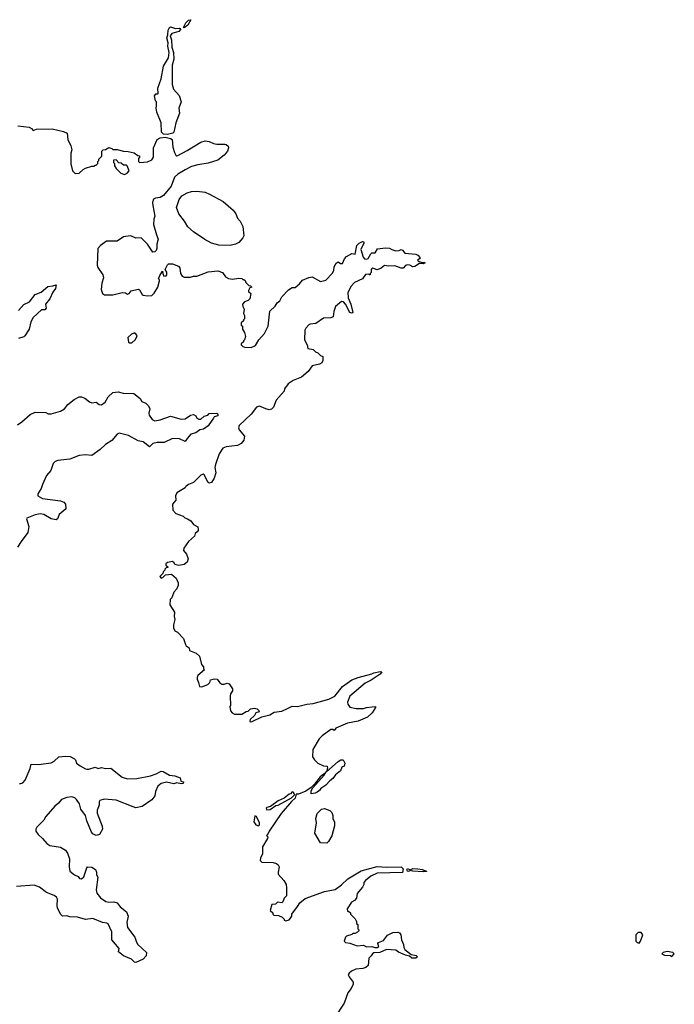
# Model space of a CAD drawing. Extents: x 2240384 to 2404287, y 351326 to 526670.
# Tile 307 of 309: x 2367766 to 2374010, y 492593 to 501988. Entities that reach past the tile are written whole.
import ezdxf

# ---------------------------------------------------------------- set-up
doc = ezdxf.new("R2010")
doc.units = 0

msp = doc.modelspace()

# ---------------------------------------------------------------- linework, layer by layer
at = {"layer": '0CON20XD'}
for points in [[(2369335, 501912), (2369327.5, 501915), (2369350.7, 501959.3), (2369375, 501982.5), (2369398.3, 501988.3), (2369371.2, 501935), (2369335, 501912)], [(2369175, 500893.8), (2369136.7, 500896.7), (2369117.8, 500915), (2369114.4, 501005), (2369073.8, 501105), (2369067.5, 501145), (2369072.5, 501165), (2369070, 501205), (2369063, 501213), (2369053, 501263), (2369065, 501280), (2369085, 501280), (2369087.5, 501285), (2369083.3, 501335), (2369116.9, 501425), (2369136.9, 501545), (2369186.4, 501625), (2369192.3, 501675), (2369177.8, 501735), (2369183.2, 501766.8), (2369171.1, 501815), (2369180, 501845), (2369181.9, 501888.1), (2369195, 501913.3), (2369205, 501920), (2369253.5, 501903.5), (2369288.1, 501908.1), (2369296.7, 501905), (2369299.2, 501895), (2369283.3, 501875), (2369217.5, 501855), (2369202.5, 501835), (2369214.2, 501795), (2369216.4, 501726.4), (2369231.8, 501675), (2369237.6, 501612.4), (2369222.1, 501555), (2369220.5, 501369.5), (2369231.9, 501325), (2369286.7, 501265), (2369306.2, 501205), (2369284, 501145), (2369291.2, 501095), (2369254.2, 501005), (2369235.8, 500915), (2369225.4, 500904.6), (2369175, 500893.8)], [(2367750, 500975), (2367855, 500962.5), (2367879.3, 500949.3), (2367895, 500930), (2367925, 500942.5), (2368075, 500945.8), (2368182.7, 500922.7), (2368217.5, 500905), (2368226.7, 500845), (2368253.3, 500785), (2368262.5, 500745), (2368253.3, 500715), (2368253.6, 500613.6), (2368270, 500545), (2368295, 500520), (2368335, 500522.5), (2368370.7, 500559.3), (2368395, 500572.5), (2368455, 500590), (2368475, 500590), (2368485, 500600), (2368495, 500600), (2368510, 500615), (2368510, 500635), (2368520, 500645), (2368521.7, 500658.3), (2368550, 500685), (2368550, 500735), (2368563, 500747), (2368585, 500750), (2368615, 500767.5), (2368645, 500760), (2368655, 500750), (2368695, 500750), (2368755, 500732.5), (2368801.7, 500731.7), (2368857, 500717), (2368891.7, 500691.7), (2368908.3, 500688.3), (2368910, 500675), (2368900, 500665), (2368900, 500635), (2368910, 500625), (2368985, 500631.2), (2369025, 500650), (2369042.5, 500675), (2369042, 500765), (2369078.6, 500845), (2369105, 500860.8), (2369155, 500868), (2369205.4, 500855.4), (2369220.8, 500845), (2369228, 500772), (2369241.4, 500721.4), (2369255, 500696.7), (2369265, 500690), (2369275, 500692.5), (2369365, 500738.8), (2369495, 500820), (2369535, 500831.2), (2369575, 500826.2), (2369615, 500806.7), (2369645, 500800), (2369721.7, 500801.7), (2369737, 500797), (2369755, 500780), (2369757.5, 500765), (2369747.5, 500735), (2369716.7, 500695), (2369655, 500648.8), (2369565, 500618), (2369465.8, 500604.2), (2369405, 500586), (2369343, 500557), (2369275, 500513.8), (2369243.8, 500485), (2369210.5, 500399.5), (2369138.3, 500311.7), (2369105, 500291.2), (2369060, 500285), (2369043.8, 500275), (2369034.2, 500245), (2369035.8, 500215), (2369056.7, 500115), (2369046.7, 500085), (2369043.8, 500035), (2369070, 499935), (2369086.7, 499895), (2369072.9, 499847.1), (2369073.3, 499805), (2369066.7, 499785), (2369055, 499773.3), (2369035, 499770), (2368986.7, 499846.7), (2368925, 499907.5), (2368875, 499903.3), (2368825, 499924.4), (2368775, 499920.8), (2368756.7, 499915), (2368695.4, 499874.6), (2368595, 499874.6), (2368537.1, 499835), (2368512.9, 499805), (2368504.3, 499645), (2368510.8, 499625), (2368560.6, 499555), (2368565.7, 499525), (2368550.6, 499475), (2368544.3, 499414.3), (2368555, 499376.7), (2368575, 499364), (2368655, 499364.2), (2368745, 499386.2), (2368775, 499382.5), (2368795, 499370), (2368810, 499375), (2368828.3, 499401.7), (2368895, 499417.5), (2368909.3, 499409.3), (2368933.3, 499365), (2368945, 499358.8), (2368985, 499352), (2369025, 499357.5), (2369050.3, 499379.7), (2369083.8, 499435), (2369100, 499495), (2369100, 499505), (2369090, 499515), (2369102, 499548), (2369127.5, 499587.5), (2369130, 499565), (2369141.7, 499541.7), (2369162.5, 499545), (2369168.8, 499555), (2369168.3, 499578.3), (2369152.5, 499605), (2369175, 499650), (2369185, 499660), (2369225, 499660), (2369280, 499635), (2369295, 499620), (2369300, 499565), (2369315, 499540), (2369335, 499532.5), (2369395, 499532.5), (2369425, 499542.5), (2369455, 499542.5), (2369565, 499582.5), (2369655, 499592.5), (2369700, 499575), (2369730, 499535), (2369758.3, 499518.3), (2369795, 499512.5), (2369855, 499522.5), (2369885, 499520), (2369895, 499510), (2369905, 499510), (2369918.3, 499498.3), (2369921.7, 499481.7), (2369951.7, 499451.7), (2369968.3, 499448.3), (2369980, 499435), (2369961.7, 499428.3), (2369950, 499405), (2369950, 499395), (2369970, 499375), (2369960, 499325), (2369945, 499310), (2369910, 499295), (2369892.5, 499275), (2369893, 499253), (2369907.5, 499225), (2369902.5, 499185), (2369910, 499165), (2369910, 499135), (2369900, 499125), (2369900, 499115), (2369880, 499095), (2369880, 499075), (2369890, 499065), (2369890, 499035), (2369910, 499005), (2369920, 498965), (2369910, 498935), (2369900, 498925), (2369900, 498915), (2369880, 498895), (2369880, 498885), (2369895, 498870), (2369915, 498862.5), (2369975, 498860), (2370015, 498880), (2370047.5, 498935), (2370102.5, 498995), (2370136.2, 499065), (2370153, 499207), (2370203.3, 499255), (2370222.3, 499287.7), (2370247.5, 499305), (2370267, 499343), (2370330.7, 499409.3)], [(2368765, 500512.5), (2368790, 500525), (2368810, 500545), (2368790, 500595), (2368785, 500600), (2368755, 500600), (2368735, 500620), (2368711.7, 500621.7), (2368685, 500650), (2368661.7, 500648.3), (2368660, 500625), (2368670, 500615), (2368670, 500595), (2368685, 500570), (2368730, 500525), (2368765, 500512.5)], [(2369775, 499833.8), (2369666.4, 499836.4), (2369595, 499856.2), (2369531.2, 499891.2), (2369422.5, 499965), (2369370.5, 500010.5), (2369337.3, 500067.3), (2369283.8, 500135), (2369263.3, 500195), (2369286.1, 500273.9), (2369311.7, 500308.3), (2369362.7, 500337.3), (2369405, 500348), (2369455, 500352), (2369535, 500342), (2369577.5, 500325), (2369706.7, 500255), (2369801.7, 500171.7), (2369828.8, 500135), (2369844.2, 500094.2), (2369868.8, 500065), (2369893.3, 500015), (2369903, 499927), (2369893.6, 499906.4), (2369856.1, 499863.9), (2369825, 499846.7), (2369775, 499833.8)], [(2370330.7, 499409.3), (2370365, 499433.3), (2370395, 499434), (2370435, 499466.7), (2370465, 499501.5), (2370525, 499528.8), (2370555, 499533.3), (2370635, 499490), (2370685, 499502.5), (2370746.9, 499565), (2370762, 499595), (2370765, 499630), (2370786.2, 499663.8), (2370805, 499676.7), (2370825, 499662.9), (2370845, 499662.9), (2370863, 499707), (2370882.1, 499727.9), (2370935, 499756.7), (2370965, 499750), (2370982.9, 499835), (2371003.5, 499856.5), (2371035, 499871.5), (2371047.7, 499867.7), (2371050, 499855), (2371019.2, 499795), (2371041.2, 499721.2), (2371056.5, 499706.5), (2371075, 499704.7), (2371088.8, 499711.2), (2371115, 499755.7), (2371125, 499762.5), (2371156.7, 499765), (2371179.3, 499800.7), (2371255, 499810), (2371295, 499807.5), (2371314.2, 499794.2), (2371355, 499783.1), (2371384.2, 499785.8), (2371405, 499796), (2371418.9, 499788.9), (2371440.5, 499760.5), (2371545, 499750), (2371565, 499742.5), (2371586.4, 499716.4), (2371580, 499705), (2371560, 499695), (2371575, 499680), (2371605, 499670), (2371626.2, 499676.2), (2371630, 499665), (2371615, 499657.5), (2371578.3, 499661.7), (2371535, 499632.5), (2371515, 499630), (2371486.2, 499646.2), (2371465, 499648.8), (2371445, 499642.5), (2371425, 499617.5), (2371405, 499617.5), (2371345, 499640), (2371285, 499637.5), (2371247, 499643), (2371215, 499618.8), (2371175, 499602.5), (2371135, 499616.2), (2371125, 499612.5), (2371117.5, 499605), (2371120, 499575), (2371110, 499565), (2371110, 499555), (2371103, 499553), (2371095, 499560), (2371065, 499557.5), (2371035.4, 499514.6), (2370958.8, 499481.2), (2370926.5, 499445), (2370896.5, 499385), (2370898.4, 499335), (2370925, 499273.8), (2370942.5, 499195), (2370935, 499187.5), (2370915, 499193.3), (2370874.4, 499275), (2370855, 499297.1), (2370835, 499299.5), (2370777.3, 499252.7), (2370761.2, 499205), (2370755, 499152.5), (2370735, 499143.3), (2370665, 499141.2), (2370592.1, 499087.9), (2370535.6, 499084.4), (2370523.7, 499076.3), (2370494.4, 499045), (2370485.5, 499025), (2370483.4, 498933.4), (2370506.7, 498885), (2370515, 498850), (2370565, 498842.5), (2370587.7, 498817.7), (2370608.8, 498808.8), (2370635, 498783.3), (2370656.1, 498776.1), (2370657.5, 498735), (2370646.7, 498715), (2370625, 498701.2), (2370555, 498686.7), (2370517.7, 498632.3), (2370454.1, 498575.9), (2370375, 498546.2), (2370327.3, 498512.7), (2370293.3, 498465), (2370287.3, 498442.7), (2370213, 498357), (2370187.7, 498292.3), (2370168.3, 498271.7), (2370145, 498266.7), (2370115, 498273.8), (2370055, 498301.2), (2370025, 498292.5), (2369974.2, 498225.8), (2369860, 498115), (2369853.8, 498095), (2369860, 498075), (2369910, 498015), (2369903.8, 497975), (2369880, 497945), (2369845, 497926.2), (2369735, 497914), (2369705, 497901.2), (2369668.1, 497845), (2369632.5, 497742.5), (2369628, 497715), (2369636.2, 497665), (2369622.5, 497615), (2369595, 497572.5), (2369575, 497566.7), (2369565, 497573.8), (2369525, 497646), (2369515, 497651.2), (2369495, 497643.8), (2369425, 497571.2), (2369375, 497552.5), (2369350, 497535), (2369345, 497522.5), (2369265, 497472.5), (2369253.8, 497445), (2369257, 497403), (2369222.5, 497365), (2369228.3, 497308.3), (2369257, 497277), (2369325, 497250), (2369340, 497235), (2369366.7, 497226.7), (2369400, 497205), (2369425, 497172.5), (2369465, 497150), (2369470, 497125), (2369470, 497115), (2369459.3, 497100.7), (2369440, 497085), (2369435, 497060), (2369375, 497010), (2369332.5, 496945), (2369327.5, 496925), (2369358.8, 496888.8), (2369372.5, 496845), (2369365, 496812.5), (2369335, 496790), (2369285, 496780), (2369245, 496790), (2369240, 496805), (2369225, 496820), (2369175, 496810), (2369160, 496795), (2369160, 496785), (2369178.3, 496768.3), (2369178.3, 496761.7), (2369161.7, 496758.3), (2369150, 496745), (2369150, 496735), (2369135, 496720), (2369130, 496705), (2369102.5, 496675), (2369115, 496660), (2369130, 496665), (2369158.3, 496691.7), (2369215, 496697.5), (2369258.8, 496658.8), (2369276.7, 496615), (2369276.4, 496593.6), (2369263.6, 496556.4), (2369236.7, 496525), (2369225, 496490), (2369218.3, 496471.7), (2369202.5, 496455), (2369197.5, 496405), (2369242.5, 496335), (2369240, 496295), (2369246.7, 496265), (2369232.5, 496215), (2369232.5, 496185), (2369247, 496157), (2369270, 496145), (2369330, 496085), (2369347.5, 496025), (2369355, 496012.5), (2369382.5, 495995), (2369385, 495970), (2369450, 495945), (2369482.5, 495915), (2369500, 495835), (2369520, 495815), (2369520, 495795), (2369530, 495785), (2369465, 495730), (2369458.3, 495711.7), (2369457.5, 495695), (2369472.5, 495665), (2369480, 495625), (2369505, 495622.5), (2369560, 495645), (2369580, 495665), (2369585, 495690), (2369625, 495700), (2369650, 495695), (2369675, 495660), (2369695, 495647.5), (2369715, 495646.7), (2369745, 495657.5), (2369765, 495652.5), (2369797.5, 495605), (2369797.5, 495585), (2369777.5, 495555), (2369773, 495533), (2369777.5, 495445), (2369770, 495435), (2369777.5, 495395), (2369793.6, 495373.6), (2369815, 495362.5), (2369885, 495362.5), (2369925, 495387.5), (2369945, 495390), (2369968.3, 495411.7), (2370005, 495417.5), (2370031.7, 495411.7), (2370048.3, 495398.3), (2370050, 495385), (2370020, 495375), (2370005, 495350), (2369965, 495310), (2369960, 495295), (2369965, 495290), (2369985, 495292.5), (2370075, 495336.7), (2370152.5, 495355), (2370195, 495380.8), (2370265, 495391.1), (2370321.2, 495415), (2370365, 495437.5), (2370415.9, 495435.9), (2370503.7, 495456.3), (2370565, 495462.5), (2370715, 495504.4), (2370770.8, 495535), (2370845, 495625.5), (2370935, 495688.5), (2370995, 495711.1), (2371125, 495745.8), (2371145, 495756.9), (2371205, 495769.2), (2371218.8, 495765), (2371205, 495741.9), (2371118.6, 495685), (2371062.5, 495657.5), (2370916.5, 495535), (2370894.4, 495475), (2370895.7, 495455.7), (2370915, 495430), (2370975, 495414.6), (2371045, 495414.4), (2371075, 495426.5), (2371127.3, 495432.7), (2371160, 495435), (2371161.2, 495425), (2371126.9, 495375), (2371085, 495334.4), (2370995, 495296.5), (2370893.8, 495275), (2370782.6, 495227.4), (2370765, 495207.5), (2370754.2, 495214.2), (2370735, 495214.2), (2370652.5, 495155), (2370622.5, 495125), (2370562.5, 495025), (2370560, 494955), (2370577, 494927), (2370610, 494895), (2370665, 494867.5), (2370700, 494865), (2370702.5, 494845), (2370691.7, 494811.7), (2370805, 494910), (2370830, 494925), (2370850, 494925), (2370867.5, 494895), (2370860, 494865), (2370840, 494855), (2370825, 494820), (2370777, 494783), (2370753, 494747), (2370723.6, 494726.4), (2370685.9, 494684.1), (2370637, 494653), (2370625.9, 494634.1), (2370605, 494617.5), (2370585, 494607.5), (2370545, 494602.5), (2370545, 494630), (2370560.7, 494659.3), (2370670.7, 494779.3), (2370687.5, 494805), (2370685, 494810), (2370680, 494800), (2370633.3, 494765), (2370577, 494693), (2370547, 494663), (2370495, 494626), (2370425, 494597.5), (2370401.7, 494598.3), (2370395, 494560), (2370360, 494530), (2370260, 494415), (2370146.7, 494245), (2370137.5, 494222.5), (2370120, 494205), (2370131.7, 494191.7), (2370130, 494175), (2370082.5, 494095), (2370081.7, 494028.3), (2370063, 493987), (2370060, 493965), (2370075, 493950), (2370185, 493947.5), (2370217, 493937), (2370230, 493925), (2370240, 493905), (2370230, 493855), (2370232.5, 493835), (2370286.1, 493776.1), (2370306.4, 493736.4), (2370312.5, 493705), (2370311.7, 493628.3), (2370290, 493605), (2370275, 493570), (2370265, 493560), (2370225, 493567.5), (2370205, 493550), (2370170, 493545), (2370155, 493490), (2370180, 493465), (2370180, 493455), (2370190, 493445), (2370235, 493440), (2370270, 493425), (2370290, 493405), (2370290, 493395), (2370305, 493390), (2370335, 493400), (2370350, 493415), (2370362.5, 493435), (2370362.5, 493455), (2370415, 493527.5), (2370438.3, 493561.7), (2370488.3, 493601.7), (2370675, 493671.2), (2370775, 493690), (2370835, 493733.3), (2370895, 493791.2), (2371022.3, 493867.7), (2371175, 493906.9), (2371265, 493900.4), (2371405, 493905.5), (2371423.3, 493885), (2371418.7, 493851.3), (2371175, 493844.2), (2371115, 493816.9), (2371063.8, 493775), (2371050, 493755), (2371050, 493735), (2371035, 493710), (2370985, 493650), (2370980, 493605), (2370960, 493585), (2370930.7, 493569.3), (2370890, 493505), (2370891.7, 493481.7), (2370905, 493480), (2370920, 493465), (2370920, 493455), (2370965, 493410), (2370980, 493385), (2370980, 493365), (2370990, 493355), (2370990, 493315), (2371000, 493305), (2371000, 493295), (2370988.3, 493281.7), (2370965, 493270), (2370945, 493270), (2370935, 493260), (2370882.5, 493245), (2370872.5, 493235), (2370862.5, 493195), (2370873, 493183), (2370915, 493177.5), (2370985, 493150), (2371046.7, 493156.7), (2371075, 493142), (2371125, 493145.8), (2371155, 493133.8), (2371175, 493134.5), (2371191.2, 493145), (2371182.5, 493175), (2371187, 493183), (2371235, 493202.5), (2371275, 493252.5), (2371325, 493280), (2371371.7, 493281.7), (2371390, 493275), (2371402.5, 493255), (2371408.3, 493208.3), (2371427.5, 493165), (2371430, 493135), (2371440, 493115), (2371499.5, 493069.5), (2371549.3, 493059.3), (2371562, 493045), (2371545.4, 493034.6), (2371505, 493034), (2371485, 493054), (2371445, 493061.4), (2371380.7, 493090.7), (2371355, 493109.4), (2371265, 493117.7), (2371202, 493088), (2371145, 493085.4), (2371130, 493075), (2371120, 493055), (2371097.7, 493032.3), (2371090, 492965), (2371067.5, 492945), (2371040, 492935), (2370971.7, 492928.3), (2370930.3, 492909.7), (2370908, 492892)], [(2367755, 499212.2), (2367805, 499270.9), (2367859.1, 499295), (2367915, 499366.9), (2367972, 499388), (2368035, 499442.2), (2368082.2, 499447.8), (2368115, 499460), (2368106.5, 499425), (2368081.2, 499388.8), (2368052.5, 499325), (2368011.2, 499275), (2368020, 499235), (2368005, 499221.2), (2367975, 499218.8), (2367895, 499145.7), (2367874, 499105), (2367855.8, 499035), (2367815, 498973.3), (2367805, 498963.8), (2367753.3, 498945)], [(2368815, 498903.8), (2368835, 498904), (2368868.8, 498935), (2368881.2, 498955), (2368885.8, 498975.8), (2368867, 498997), (2368855, 498997.5), (2368833.9, 498986.1), (2368797.5, 498955), (2368802.7, 498912.7), (2368815, 498903.8)], [(2367745, 498124), (2367787.9, 498152.1), (2367865, 498221.2), (2367915, 498243.8), (2368015, 498240), (2368038.3, 498228.3), (2368065, 498226.7), (2368155, 498254.2), (2368195, 498276), (2368226, 498315), (2368285, 498364.2), (2368335, 498388.6), (2368355, 498390), (2368387, 498377), (2368430.5, 498340.5), (2368455, 498334), (2368495, 498338.8), (2368525, 498317.5), (2368545, 498313.3), (2368581.7, 498338.3), (2368609.7, 498390.3), (2368655, 498431.9), (2368705, 498436.2), (2368754.5, 498425.5), (2368855, 498423.1), (2368916.7, 498375), (2368932.5, 498345), (2368968.3, 498328.3), (2368993.3, 498305), (2369008, 498275), (2368998.8, 498235), (2369001.2, 498215), (2369028.8, 498175), (2369055, 498161.4), (2369105, 498169.4), (2369205, 498203.8), (2369305, 498178), (2369345, 498181.2), (2369395, 498213.3), (2369425, 498222.5), (2369445, 498207.5), (2369455, 498187.5), (2369475, 498177.5), (2369495, 498177.5), (2369525, 498206.7), (2369560, 498215), (2369575, 498230), (2369645, 498232.5), (2369657.5, 498225), (2369655, 498210), (2369620.5, 498199.5), (2369615.8, 498185), (2369565, 498114.4), (2369517.9, 498082.1), (2369485.7, 498074.3), (2369446.7, 498045), (2369400, 498035), (2369365, 497990.8), (2369345, 497962.5), (2369289.1, 497989.1), (2369225, 497991.1), (2369144, 497955), (2369077.5, 497952.5), (2369036.6, 497943.4), (2369005, 497912.2), (2368945, 497959.7), (2368895, 497970), (2368805, 498020.8), (2368715, 498044.2), (2368695, 498033.8), (2368645, 497971.9), (2368585, 497935.5), (2368535, 497887.5), (2368455, 497830), (2368395, 497837.7), (2368335, 497830), (2368245, 497795.7), (2368128.7, 497781.3), (2368105, 497772.9), (2368084.2, 497755), (2368063.5, 497686.5), (2368022.2, 497637.8), (2367982.3, 497552.3), (2367970, 497515), (2367938.6, 497465), (2367940, 497445), (2367985, 497420), (2368155.8, 497395.8), (2368185.9, 497385.9), (2368202.5, 497365), (2368206.2, 497325), (2368201.2, 497315), (2368143.8, 497266.2), (2368125.7, 497224.3), (2368114.3, 497215.7), (2368066.7, 497226.7), (2367997.6, 497267.6), (2367963, 497273), (2367912.5, 497265), (2367835, 497232.5), (2367830, 497225), (2367852.7, 497152.7), (2367844.2, 497095), (2367779.3, 497010.7), (2367745.6, 496955)], [(2367765, 494696), (2367795, 494706), (2367818.3, 494731.7), (2367865.8, 494844.2), (2367875, 494886.2), (2367945, 494880.9), (2368065, 494898.7), (2368095, 494912.1), (2368138, 494955), (2368205, 494961.8), (2368246.4, 494956.4), (2368287.5, 494935), (2368297.5, 494925), (2368307.5, 494895), (2368341.7, 494868.3), (2368395, 494839.2), (2368407.7, 494837.7), (2368425, 494837.5), (2368485, 494855.6), (2368515, 494843.8), (2368545, 494851.9), (2368585, 494842.9), (2368635, 494847.1), (2368745, 494761.9), (2368795, 494744.4), (2368882.6, 494747.4), (2369015, 494774.3), (2369068.2, 494791.8), (2369115, 494818.8), (2369135, 494816), (2369195, 494778.8), (2369245, 494772.5), (2369297.5, 494755), (2369303.6, 494723.6), (2369330, 494715), (2369325, 494700), (2369305, 494697.5), (2369265, 494706.7), (2369235, 494696), (2369165, 494713.1), (2369115, 494701.5), (2369084.6, 494675.4), (2369062.9, 494625), (2369056.6, 494583.4), (2369025.6, 494545), (2368935, 494479.6), (2368875, 494469.1), (2368848.8, 494478.8), (2368685, 494540.4), (2368570.4, 494549.6), (2368530.6, 494539.4), (2368524.2, 494525.8), (2368523.9, 494493.9), (2368506, 494445), (2368505.9, 494415.9), (2368551.7, 494291.7), (2368556.2, 494265), (2368527.5, 494215), (2368495, 494203.3), (2368465, 494220), (2368452, 494235), (2368405.8, 494345), (2368392.9, 494395), (2368349.4, 494455), (2368336.2, 494505), (2368307.7, 494547.7), (2368293.2, 494563.2), (2368265, 494572.8), (2368215, 494568.2), (2368165, 494546.4), (2368135, 494511.9), (2368100, 494485), (2368014.6, 494385.4), (2367995, 494348.8), (2367928.8, 494285), (2367920, 494265), (2367920, 494245), (2367942, 494215), (2367985, 494175.6), (2368025, 494128.6), (2368055, 494107.8), (2368155, 494091.4), (2368202, 494065), (2368221.4, 494035), (2368240.9, 493980.9), (2368237.1, 493905), (2368244.4, 493865), (2368287.4, 493827.4), (2368322.5, 493812.5), (2368336.7, 493795), (2368355, 493791.4), (2368379.1, 493810.9), (2368405.4, 493894.6), (2368414.5, 493905.5), (2368455, 493902.9), (2368488.3, 493878.3), (2368500, 493855), (2368498.3, 493828.3), (2368512.5, 493805), (2368495.6, 493685), (2368502.6, 493652.6), (2368538.3, 493608.3), (2368586.7, 493575), (2368615, 493567.5), (2368665, 493570), (2368695, 493561.2), (2368724.2, 493525), (2368785.3, 493475.3), (2368800, 493435), (2368787.9, 493375), (2368795.6, 493325), (2368865.7, 493235), (2368880.6, 493185), (2368893.3, 493163.3), (2368977.1, 493087.1), (2368972.9, 493055), (2368942.5, 493025), (2368875, 492990.8), (2368862.2, 492995), (2368833.4, 493023.4), (2368755, 493054.7), (2368710, 493095), (2368714.3, 493125), (2368645, 493208), (2368645.6, 493285.6), (2368610.6, 493360.6), (2368597.9, 493367.9), (2368555, 493374.6), (2368465, 493410.6), (2368395, 493402), (2368316.1, 493426.1), (2368245, 493428.9), (2368215, 493437.8), (2368175, 493435.3), (2368155.7, 493455), (2368127.9, 493515), (2368123.1, 493535), (2368127.7, 493595), (2368117.8, 493615), (2368095, 493630.5), (2368020.8, 493660.8), (2367955, 493710.4), (2367905, 493728.9), (2367735, 493718.1)], [(2370125, 494450), (2370155, 494453.3), (2370210, 494490), (2370230, 494495), (2370360, 494565), (2370390, 494595), (2370380, 494605), (2370380, 494615), (2370365, 494620), (2370348.3, 494601.7), (2370335, 494600), (2370288.3, 494561.7), (2370230, 494535), (2370158.3, 494481.7), (2370125, 494472.5), (2370117.5, 494465), (2370125, 494450)], [(2370695, 494130), (2370635, 494132.5), (2370582.5, 494225), (2370597.5, 494325), (2370590, 494365), (2370602.5, 494415), (2370643.9, 494456.1), (2370675, 494462.5), (2370723.6, 494443.6), (2370742.5, 494425), (2370753.3, 494395), (2370753, 494363), (2370767.5, 494335), (2370767.5, 494295), (2370745, 494200), (2370713, 494147), (2370695, 494130)], [(2370045, 494297.5), (2370052.5, 494305), (2370052.5, 494325), (2370025, 494386.7), (2370008.3, 494391.7), (2370000, 494335), (2370020, 494305), (2370045, 494297.5)], [(2371614.2, 493855.8), (2371515, 493862.3), (2371495, 493870), (2371475, 493859.4), (2371463.8, 493863.8), (2371458.9, 493875), (2371465, 493888.6), (2371495, 493875.7), (2371515, 493888.2), (2371565, 493886.4), (2371605, 493880), (2371647.5, 493865), (2371645, 493860), (2371614.2, 493855.8)], [(2373675, 493177.5), (2373687.5, 493195), (2373710, 493255), (2373695, 493277.5), (2373665, 493277.5), (2373643.6, 493256.4), (2373643.3, 493195), (2373655, 493183.3), (2373675, 493177.5)], [(2373985, 493050), (2374010, 493075), (2373996.1, 493086.1), (2373943.3, 493096.7), (2373903, 493087), (2373890, 493075), (2373915, 493062.5), (2373975, 493060), (2373985, 493050)], [(2370908, 492892), (2370900, 492875), (2370908.8, 492855), (2370948, 492805), (2370946.2, 492785), (2370926.7, 492745), (2370896.1, 492703.9), (2370861.2, 492605), (2370767.5, 492465)]]:
    msp.add_lwpolyline(points, dxfattribs=at)

doc.saveas('drawing.dxf')
